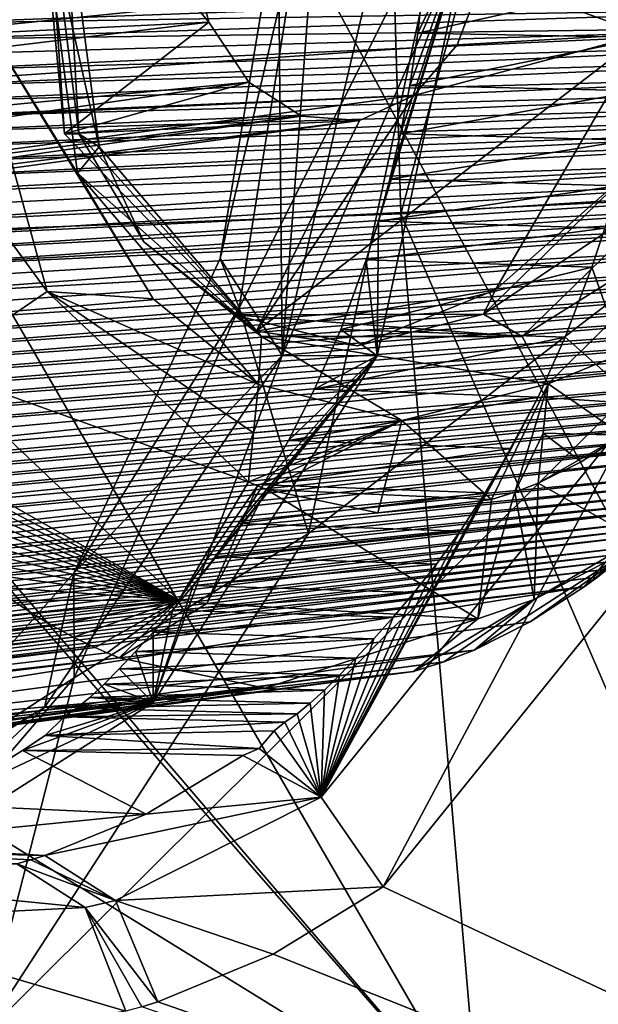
# Model space of a CAD drawing. Header units: metres. Extents: x -150 to 307, y -550 to 84.
# Tile 612 of 656: x 204.93 to 206.16, y -13.42 to -11.33. Entities that reach past the tile are written whole.
import ezdxf

# ---------------------------------------------------------------- set-up
doc = ezdxf.new("R2010")
doc.units = ezdxf.units.M
doc.layers.add('solid_26006363', color=7, linetype='CONTINUOUS')

msp = doc.modelspace()

# ---------------------------------------------------------------- linework, layer by layer
at = {"layer": 'solid_26006363'}
for points in [[(199.540802, 0, 917.246277), (212.583496, -8.932452, 928.192139), (210.618164, -12.745977, 926.441101)], [(199.540802, 0, 917.246277), (210.618164, -12.745977, 926.441101), (208.028534, -15.818749, 924.133789)], [(199.540802, 0, 917.246277), (208.028534, -15.818749, 924.133789), (204.965088, -17.972189, 921.404358)], [(199.540802, 0, 917.246277), (204.965088, -17.972189, 921.404358), (201.605896, -19.081144, 918.411438)], [(202.146072, -11.879224, 921.398987), (205.21727, -0.000005, 924.228638), (201.843781, -0.000005, 921.499268)], [(202.146072, -11.879224, 921.398987), (205.403427, -0.000005, 924.376648), (205.21727, -0.000005, 924.228638)], [(202.146072, -11.879224, 921.398987), (205.74469, -11.744577, 924.324829), (205.403427, -0.000005, 924.376648)], [(205.74469, -11.744577, 924.324829), (208.929962, -0.000005, 927.139404), (205.403427, -0.000005, 924.376648)], [(205.74469, -11.744577, 924.324829), (209.391617, -11.514744, 927.203979), (208.929962, -0.000005, 927.139404)], [(205.83374, -4.468186, 882.877686), (209.759247, -3.68454, 886.086365), (209.113571, -14.771253, 886.205505)], [(205.83374, -4.468186, 882.877686), (209.113571, -14.771253, 886.205505), (206.414642, -9.791451, 883.595642)], [(202.922958, -10.258839, 889.174377), (205.935089, -13.71366, 889.980896), (203.882538, -10.168971, 888.012634)], [(203.57399, -10.954366, 887.814453), (203.882538, -10.168971, 888.012634), (205.935089, -13.71366, 889.980896)], [(201.068054, -12.122429, 887.7995), (204.964035, -13.754061, 891.132813), (202.922958, -10.258839, 889.174377)], [(202.922958, -10.258839, 889.174377), (204.964035, -13.754061, 891.132813), (205.935089, -13.71366, 889.980896)], [(205.888718, -10.9108, 881.878662), (206.193634, -10.675, 882.15033), (206.25972, -11.362939, 882.209229)], [(204.963669, -10.887061, 881.054443), (205.029755, -11.575, 881.113342), (204.993408, -11.037092, 880.979309)], [(205.3367, -11.337642, 881.386841), (205.029755, -11.575, 881.113342), (204.963669, -10.887061, 881.054443)], [(205.296509, -11.175766, 881.351013), (205.3367, -11.337642, 881.386841), (204.963669, -10.887061, 881.054443)], [(205.928894, -11.072675, 881.914429), (205.888718, -10.9108, 881.878662), (206.25972, -11.362939, 882.209229)], [(203.354706, -12.12065, 887.723389), (203.57399, -10.954366, 887.814453), (205.935089, -13.71366, 889.980896)], [(205.057602, -11.658695, 880.875854), (204.816391, -11.267763, 880.652527), (204.975555, -11.028378, 880.763794)], [(205.103607, -11.602698, 880.967102), (205.057602, -11.658695, 880.875854), (204.975555, -11.028378, 880.763794)], [(205.02977, -11.040004, 880.866089), (205.103607, -11.602698, 880.967102), (204.975555, -11.028378, 880.763794)], [(204.993408, -11.037092, 880.979309), (205.060516, -11.575, 881.078796), (205.02977, -11.040004, 880.866089)], [(205.029755, -11.575, 881.113342), (205.060516, -11.575, 881.078796), (204.993408, -11.037092, 880.979309)], [(205.060516, -11.575, 881.078796), (205.103607, -11.602698, 880.967102), (205.02977, -11.040004, 880.866089)], [(205.919357, -11.238855, 881.905945), (201.494705, -11.690058, 888.111938), (201.684692, -11.045652, 888.218201)], [(205.360641, -11.839856, 885.200806), (205.401123, -11.944788, 885.737244), (205.538925, -11.077262, 885.771851)], [(205.360641, -11.839856, 885.200806), (205.538925, -11.077262, 885.771851), (205.4841, -11.096615, 885.255188)], [(205.401123, -11.944788, 885.737244), (205.548218, -12.423866, 886.050598), (205.838043, -11.071182, 886.185303)], [(205.401123, -11.944788, 885.737244), (205.838043, -11.071182, 886.185303), (205.538925, -11.077262, 885.771851)], [(207.223984, -11.136795, 887.330627), (205.838043, -11.071182, 886.185303), (205.548218, -12.423866, 886.050598)], [(205.919357, -11.238855, 881.905945), (205.928894, -11.072675, 881.914429), (206.25972, -11.362939, 882.209229)], [(205.360641, -11.839856, 885.200806), (205.4841, -11.096615, 885.255188), (205.492599, -12.045739, 884.699646)], [(205.492599, -12.045739, 884.699646), (205.4841, -11.096615, 885.255188), (205.562561, -11.110245, 884.995605)], [(205.492599, -12.045739, 884.699646), (205.562561, -11.110245, 884.995605), (205.707291, -11.125009, 884.7677)], [(205.891006, -11.125034, 884.550293), (205.492599, -12.045739, 884.699646), (205.707291, -11.125009, 884.7677)], [(205.891006, -11.125034, 884.550293), (205.694427, -12.046665, 884.458496), (205.492599, -12.045739, 884.699646)], [(205.696869, -11.760125, 884.438599), (205.694427, -12.046665, 884.458496), (205.891006, -11.125034, 884.550293)], [(205.721268, -11.671185, 884.451782), (205.696869, -11.760125, 884.438599), (205.891006, -11.125034, 884.550293)], [(205.743805, -11.575201, 884.463013), (205.721268, -11.671185, 884.451782), (205.891006, -11.125034, 884.550293)], [(205.763794, -11.47191, 884.471619), (205.743805, -11.575201, 884.463013), (205.891006, -11.125034, 884.550293)], [(205.780487, -11.360684, 884.477112), (205.763794, -11.47191, 884.471619), (205.891006, -11.125034, 884.550293)], [(205.792984, -11.24103, 884.478638), (205.780487, -11.360684, 884.477112), (205.891006, -11.125034, 884.550293)], [(207.223984, -11.136795, 887.330627), (205.548218, -12.423866, 886.050598), (204.854782, -13.491657, 885.573486)], [(207.47963, -13.799952, 887.756714), (207.223984, -11.136795, 887.330627), (204.854782, -13.491657, 885.573486)], [(205.296509, -11.175766, 881.351013), (199.793091, -11.228898, 886.699402), (199.887756, -11.605791, 886.804382)], [(205.296509, -11.175766, 881.351013), (199.887756, -11.605791, 886.804382), (205.3367, -11.337642, 881.386841)], [(205.863968, -11.385914, 881.856567), (201.494705, -11.690058, 888.111938), (205.919357, -11.238855, 881.905945)], [(206.280228, -11.248873, 883.949951), (205.780487, -11.360684, 884.477112), (205.792984, -11.24103, 884.478638)], [(206.280228, -11.248873, 883.949951), (206.266449, -11.370449, 883.948914), (205.780487, -11.360684, 884.477112)], [(205.863968, -11.385914, 881.856567), (205.919357, -11.238855, 881.905945), (206.25972, -11.362939, 882.209229)], [(204.816391, -11.267763, 880.652527), (204.993042, -11.909952, 880.842712), (204.535919, -11.283345, 880.566162)], [(206.795761, -11.264241, 882.749084), (204.713394, -11.306972, 885.537842), (204.709473, -11.340713, 885.537109)], [(206.791321, -11.306792, 882.747681), (206.795761, -11.264241, 882.749084), (204.709473, -11.340713, 885.537109)], [(205.218292, -11.925536, 881.025757), (204.993042, -11.909952, 880.842712), (204.816391, -11.267763, 880.652527)], [(205.218292, -11.925536, 881.025757), (204.816391, -11.267763, 880.652527), (205.057602, -11.658695, 880.875854)], [(204.993042, -11.909952, 880.842712), (204.75267, -12.073192, 880.799866), (204.535919, -11.283345, 880.566162)], [(206.791321, -11.306792, 882.747681), (204.709473, -11.340713, 885.537109), (204.705093, -11.374348, 885.536011)], [(206.786453, -11.345969, 882.745789), (206.791321, -11.306792, 882.747681), (204.705093, -11.374348, 885.536011)], [(205.3367, -11.337642, 881.386841), (199.887756, -11.605791, 886.804382), (200.120987, -11.968835, 887.020996)], [(205.3367, -11.337642, 881.386841), (200.120987, -11.968835, 887.020996), (205.42128, -11.465192, 881.462158)], [(205.3367, -11.337642, 881.386841), (205.42128, -11.465192, 881.462158), (205.029755, -11.575, 881.113342)], [(206.786453, -11.345969, 882.745789), (204.700287, -11.407845, 885.534546), (204.695053, -11.441175, 885.532715)], [(206.781357, -11.381733, 882.743469), (206.786453, -11.345969, 882.745789), (204.695053, -11.441175, 885.532715)], [(206.786453, -11.345969, 882.745789), (204.705093, -11.374348, 885.536011), (204.700287, -11.407845, 885.534546)], [(205.437531, -11.994215, 881.476685), (206.25972, -11.362939, 882.209229), (205.945175, -11.905954, 881.928955)], [(205.771835, -11.49337, 881.774475), (206.25972, -11.362939, 882.209229), (205.437531, -11.994215, 881.476685)], [(206.266449, -11.370449, 883.948914), (205.763794, -11.47191, 884.471619), (205.780487, -11.360684, 884.477112)], [(206.266449, -11.370449, 883.948914), (206.248367, -11.483454, 883.943787), (205.763794, -11.47191, 884.471619)], [(205.771835, -11.49337, 881.774475), (205.863968, -11.385914, 881.856567), (206.25972, -11.362939, 882.209229)], [(205.945175, -11.905954, 881.928955), (206.25972, -11.362939, 882.209229), (206.24379, -11.642683, 882.029053)], [(205.771835, -11.49337, 881.774475), (201.494705, -11.690058, 888.111938), (205.863968, -11.385914, 881.856567)], [(206.781357, -11.381733, 882.743469), (204.695053, -11.441175, 885.532715), (204.689377, -11.474302, 885.530579)], [(206.776093, -11.414773, 882.740906), (206.781357, -11.381733, 882.743469), (204.689377, -11.474302, 885.530579)], [(206.776093, -11.414773, 882.740906), (204.689377, -11.474302, 885.530579), (204.683289, -11.507196, 885.528015)], [(206.769821, -11.450293, 882.737671), (206.776093, -11.414773, 882.740906), (204.683289, -11.507196, 885.528015)], [(206.769821, -11.450293, 882.737671), (204.683289, -11.507196, 885.528015), (204.676758, -11.539826, 885.525146)], [(206.763504, -11.482865, 882.734192), (206.769821, -11.450293, 882.737671), (204.676758, -11.539826, 885.525146)], [(205.42128, -11.465192, 881.462158), (200.120987, -11.968835, 887.020996), (200.453094, -12.18197, 887.306213)], [(205.42128, -11.465192, 881.462158), (200.453094, -12.18197, 887.306213), (205.533493, -11.53722, 881.562134)], [(206.763504, -11.482865, 882.734192), (204.676758, -11.539826, 885.525146), (204.669785, -11.572313, 885.521912)], [(206.757355, -11.512248, 882.730713), (206.763504, -11.482865, 882.734192), (204.669785, -11.572313, 885.521912)], [(205.42128, -11.465192, 881.462158), (205.533493, -11.53722, 881.562134), (205.029755, -11.575, 881.113342)], [(206.248367, -11.483454, 883.943787), (205.743805, -11.575201, 884.463013), (205.763794, -11.47191, 884.471619)], [(206.248367, -11.483454, 883.943787), (206.22702, -11.5881, 883.935425), (205.743805, -11.575201, 884.463013)], [(205.771835, -11.49337, 881.774475), (201.068054, -12.122429, 887.7995), (201.494705, -11.690058, 888.111938)], [(205.656281, -11.546498, 881.67157), (201.068054, -12.122429, 887.7995), (205.771835, -11.49337, 881.774475)], [(205.656281, -11.546498, 881.67157), (205.771835, -11.49337, 881.774475), (205.437531, -11.994215, 881.476685)], [(206.757355, -11.512248, 882.730713), (204.669785, -11.572313, 885.521912), (204.662323, -11.604785, 885.51825)], [(206.751297, -11.539257, 882.727234), (206.757355, -11.512248, 882.730713), (204.662323, -11.604785, 885.51825)], [(205.74469, -11.744577, 924.324829), (210.609711, -22.999338, 927.270874), (209.391617, -11.514744, 927.203979)], [(205.533493, -11.53722, 881.562134), (200.453094, -12.18197, 887.306213), (200.762802, -12.217432, 887.559753)], [(205.533493, -11.53722, 881.562134), (200.762802, -12.217432, 887.559753), (205.656281, -11.546498, 881.67157)], [(205.656281, -11.546498, 881.67157), (200.762802, -12.217432, 887.559753), (201.068054, -12.122429, 887.7995)], [(206.751297, -11.539257, 882.727234), (204.662323, -11.604785, 885.51825), (204.654388, -11.637214, 885.514221)], [(206.745239, -11.564675, 882.723572), (206.751297, -11.539257, 882.727234), (204.654388, -11.637214, 885.514221)], [(205.533493, -11.53722, 881.562134), (205.656281, -11.546498, 881.67157), (205.029755, -11.575, 881.113342)], [(205.656281, -11.546498, 881.67157), (205.437531, -11.994215, 881.476685), (205.029755, -11.575, 881.113342)], [(206.745239, -11.564675, 882.723572), (204.654388, -11.637214, 885.514221), (204.645996, -11.669574, 885.509827)], [(206.739349, -11.588156, 882.720032), (206.745239, -11.564675, 882.723572), (204.645996, -11.669574, 885.509827)], [(206.739349, -11.588156, 882.720032), (204.645996, -11.669574, 885.509827), (204.637146, -11.701837, 885.505005)], [(206.728149, -11.629779, 882.713074), (206.739349, -11.588156, 882.720032), (204.637146, -11.701837, 885.505005)], [(205.437531, -11.994215, 881.476685), (205.060516, -11.575, 881.078796), (205.029755, -11.575, 881.113342)], [(205.198395, -11.80432, 881.208252), (205.103607, -11.602698, 880.967102), (205.060516, -11.575, 881.078796)], [(205.437531, -11.994215, 881.476685), (205.198395, -11.80432, 881.208252), (205.060516, -11.575, 881.078796)], [(206.22702, -11.5881, 883.935425), (205.721268, -11.671185, 884.451782), (205.743805, -11.575201, 884.463013)], [(206.22702, -11.5881, 883.935425), (206.203156, -11.685164, 883.9245), (205.721268, -11.671185, 884.451782)], [(205.4487, -12.005471, 881.276489), (205.057602, -11.658695, 880.875854), (205.103607, -11.602698, 880.967102)], [(205.198395, -11.80432, 881.208252), (205.4487, -12.005471, 881.276489), (205.103607, -11.602698, 880.967102)], [(206.728149, -11.629779, 882.713074), (204.627853, -11.733977, 885.499878), (204.618118, -11.765968, 885.494385)], [(206.717346, -11.666955, 882.706177), (206.728149, -11.629779, 882.713074), (204.618118, -11.765968, 885.494385)], [(206.728149, -11.629779, 882.713074), (204.637146, -11.701837, 885.505005), (204.627853, -11.733977, 885.499878)], [(206.24379, -11.642683, 882.029053), (206.339203, -11.676478, 881.970093), (205.920319, -11.958045, 881.797485)], [(205.945175, -11.905954, 881.928955), (206.24379, -11.642683, 882.029053), (205.920319, -11.958045, 881.797485)], [(206.717346, -11.666955, 882.706177), (204.618118, -11.765968, 885.494385), (204.607971, -11.797784, 885.488525)], [(206.708847, -11.694471, 882.700684), (206.717346, -11.666955, 882.706177), (204.607971, -11.797784, 885.488525)], [(205.218292, -11.925536, 881.025757), (205.057602, -11.658695, 880.875854), (205.442184, -12.107654, 881.220459)], [(205.4487, -12.005471, 881.276489), (205.442184, -12.107654, 881.220459), (205.057602, -11.658695, 880.875854)], [(206.203156, -11.685164, 883.9245), (205.696869, -11.760125, 884.438599), (205.721268, -11.671185, 884.451782)], [(206.203156, -11.685164, 883.9245), (206.177414, -11.775053, 883.911499), (205.696869, -11.760125, 884.438599)], [(206.339203, -11.676478, 881.970093), (206.002213, -12.005468, 881.723083), (205.920319, -11.958045, 881.797485)], [(206.339203, -11.676478, 881.970093), (206.425232, -11.740365, 881.990662), (206.002213, -12.005468, 881.723083)], [(206.708847, -11.694471, 882.700684), (204.607971, -11.797784, 885.488525), (204.597412, -11.829395, 885.482361)], [(206.700729, -11.719525, 882.695374), (206.708847, -11.694471, 882.700684), (204.597412, -11.829395, 885.482361)], [(206.700729, -11.719525, 882.695374), (204.597412, -11.829395, 885.482361), (204.586441, -11.860778, 885.47583)], [(206.693207, -11.741745, 882.690369), (206.700729, -11.719525, 882.695374), (204.586441, -11.860778, 885.47583)], [(202.146072, -11.879224, 921.398987), (206.753006, -23.459835, 924.159302), (205.74469, -11.744577, 924.324829)], [(206.685501, -11.763654, 882.685242), (206.693207, -11.741745, 882.690369), (204.586441, -11.860778, 885.47583)], [(205.74469, -11.744577, 924.324829), (206.753006, -23.459835, 924.159302), (210.609711, -22.999338, 927.270874)], [(206.425232, -11.740365, 881.990662), (206.057236, -12.105875, 881.718872), (206.002213, -12.005468, 881.723083)], [(206.425232, -11.740365, 881.990662), (206.487564, -11.93044, 882.055725), (206.057236, -12.105875, 881.718872)], [(206.685501, -11.763654, 882.685242), (204.575089, -11.891904, 885.468933), (204.563354, -11.922747, 885.461731)], [(206.669266, -11.807268, 882.674255), (206.685501, -11.763654, 882.685242), (204.563354, -11.922747, 885.461731)], [(206.685501, -11.763654, 882.685242), (204.586441, -11.860778, 885.47583), (204.575089, -11.891904, 885.468933)], [(205.696869, -11.760125, 884.438599), (205.671021, -11.842727, 884.423767), (205.694427, -12.046665, 884.458496)], [(206.177414, -11.775053, 883.911499), (205.671021, -11.842727, 884.423767), (205.696869, -11.760125, 884.438599)], [(206.177414, -11.775053, 883.911499), (206.150345, -11.858241, 883.896912), (205.671021, -11.842727, 884.423767)], [(206.25351, -12.148398, 883.733765), (206.150345, -11.858241, 883.896912), (206.177414, -11.775053, 883.911499)], [(206.669266, -11.807268, 882.674255), (204.551239, -11.95328, 885.454224), (204.538773, -11.983478, 885.446411)], [(206.652405, -11.849535, 882.662598), (206.669266, -11.807268, 882.674255), (204.538773, -11.983478, 885.446411)], [(206.669266, -11.807268, 882.674255), (204.563354, -11.922747, 885.461731), (204.551239, -11.95328, 885.454224)], [(205.198395, -11.80432, 881.208252), (205.389832, -11.959552, 881.374329), (205.4487, -12.005471, 881.276489)], [(205.437531, -11.994215, 881.476685), (205.389832, -11.959552, 881.374329), (205.198395, -11.80432, 881.208252)], [(206.652405, -11.849535, 882.662598), (204.538773, -11.983478, 885.446411), (204.525955, -12.013313, 885.438293)], [(206.641663, -11.875005, 882.655151), (206.652405, -11.849535, 882.662598), (204.525955, -12.013313, 885.438293)], [(205.049545, -12.507937, 885.028015), (205.401123, -11.944788, 885.737244), (205.360641, -11.839856, 885.200806)], [(205.049545, -12.507937, 885.028015), (205.360641, -11.839856, 885.200806), (205.492599, -12.045739, 884.699646)], [(205.671021, -11.842727, 884.423767), (205.61673, -11.990216, 884.390808), (205.694427, -12.046665, 884.458496)], [(206.150345, -11.858241, 883.896912), (205.61673, -11.990216, 884.390808), (205.671021, -11.842727, 884.423767)], [(206.150345, -11.858241, 883.896912), (206.093719, -12.006637, 883.86438), (205.61673, -11.990216, 884.390808)], [(206.25351, -12.148398, 883.733765), (206.093719, -12.006637, 883.86438), (206.150345, -11.858241, 883.896912)], [(202.146072, -11.879224, 921.398987), (202.936172, -23.730312, 921.004456), (206.753006, -23.459835, 924.159302)], [(206.641663, -11.875005, 882.655151), (204.525955, -12.013313, 885.438293), (204.512802, -12.042759, 885.429871)], [(206.630203, -11.901149, 882.647095), (206.641663, -11.875005, 882.655151), (204.512802, -12.042759, 885.429871)], [(206.703812, -11.877544, 882.375366), (206.134109, -12.537536, 882.271423), (206.242554, -12.451666, 882.046143)], [(206.703812, -11.877544, 882.375366), (206.162338, -12.516441, 882.29364), (206.134109, -12.537536, 882.271423)], [(206.703812, -11.877544, 882.375366), (206.183701, -12.499631, 882.310425), (206.162338, -12.516441, 882.29364)], [(206.630203, -11.901149, 882.647095), (204.512802, -12.042759, 885.429871), (204.499237, -12.071919, 885.421082)], [(206.61853, -11.926701, 882.638855), (206.630203, -11.901149, 882.647095), (204.499237, -12.071919, 885.421082)], [(204.993042, -11.909952, 880.842712), (205.420486, -12.314288, 881.218933), (204.75267, -12.073192, 880.799866)], [(205.431488, -12.209865, 881.219727), (205.420486, -12.314288, 881.218933), (204.993042, -11.909952, 880.842712)], [(205.218292, -11.925536, 881.025757), (205.442184, -12.107654, 881.220459), (204.993042, -11.909952, 880.842712)], [(205.431488, -12.209865, 881.219727), (204.993042, -11.909952, 880.842712), (205.442184, -12.107654, 881.220459)], [(205.437531, -11.994215, 881.476685), (205.945175, -11.905954, 881.928955), (205.652206, -12.024998, 881.589233)], [(205.945175, -11.905954, 881.928955), (205.920319, -11.958045, 881.797485), (205.652206, -12.024998, 881.589233)], [(206.61853, -11.926701, 882.638855), (204.499237, -12.071919, 885.421082), (204.485245, -12.100903, 885.411926)], [(206.605881, -11.953329, 882.629883), (206.61853, -11.926701, 882.638855), (204.485245, -12.100903, 885.411926)], [(206.057236, -12.105875, 881.718872), (206.487564, -11.93044, 882.055725), (206.215515, -12.21538, 881.856445)], [(206.605881, -11.953329, 882.629883), (204.485245, -12.100903, 885.411926), (204.47081, -12.129684, 885.402405)], [(206.59256, -11.98029, 882.620361), (206.605881, -11.953329, 882.629883), (204.47081, -12.129684, 885.402405)], [(205.049545, -12.507937, 885.028015), (205.050232, -12.730864, 885.528748), (205.401123, -11.944788, 885.737244)], [(205.401123, -11.944788, 885.737244), (205.050232, -12.730864, 885.528748), (205.548218, -12.423866, 886.050598)], [(205.920319, -11.958045, 881.797485), (206.002213, -12.005468, 881.723083), (205.389832, -11.959552, 881.374329)], [(205.652206, -12.024998, 881.589233), (205.920319, -11.958045, 881.797485), (205.389832, -11.959552, 881.374329)], [(206.002213, -12.005468, 881.723083), (205.4487, -12.005471, 881.276489), (205.389832, -11.959552, 881.374329)], [(205.437531, -11.994215, 881.476685), (205.652206, -12.024998, 881.589233), (205.389832, -11.959552, 881.374329)], [(206.59256, -11.98029, 882.620361), (204.47081, -12.129684, 885.402405), (204.455948, -12.158242, 885.392578)], [(206.5793, -12.006073, 882.610779), (206.59256, -11.98029, 882.620361), (204.455948, -12.158242, 885.392578)], [(206.5793, -12.006073, 882.610779), (204.455948, -12.158242, 885.392578), (204.440689, -12.186552, 885.382385)], [(206.56694, -12.029248, 882.601807), (206.5793, -12.006073, 882.610779), (204.440689, -12.186552, 885.382385)], [(205.746384, -12.183918, 881.472961), (205.442184, -12.107654, 881.220459), (205.4487, -12.005471, 881.276489)], [(206.002213, -12.005468, 881.723083), (206.057236, -12.105875, 881.718872), (205.4487, -12.005471, 881.276489)], [(206.057236, -12.105875, 881.718872), (205.746384, -12.183918, 881.472961), (205.4487, -12.005471, 881.276489)], [(205.61673, -11.990216, 884.390808), (205.561035, -12.117058, 884.355225), (205.694427, -12.046665, 884.458496)], [(206.093719, -12.006637, 883.86438), (205.561035, -12.117058, 884.355225), (205.61673, -11.990216, 884.390808)], [(206.093719, -12.006637, 883.86438), (206.035965, -12.134002, 883.829163), (205.561035, -12.117058, 884.355225)], [(206.25351, -12.148398, 883.733765), (206.035965, -12.134002, 883.829163), (206.093719, -12.006637, 883.86438)], [(206.56694, -12.029248, 882.601807), (204.440689, -12.186552, 885.382385), (204.425034, -12.21459, 885.371826)], [(206.555618, -12.049798, 882.593567), (206.56694, -12.029248, 882.601807), (204.425034, -12.21459, 885.371826)], [(205.049545, -12.507937, 885.028015), (205.492599, -12.045739, 884.699646), (204.987335, -12.793558, 884.392395)], [(205.218384, -12.783313, 884.129456), (204.987335, -12.793558, 884.392395), (205.492599, -12.045739, 884.699646)], [(205.694427, -12.046665, 884.458496), (205.218384, -12.783313, 884.129456), (205.492599, -12.045739, 884.699646)], [(205.303421, -12.534162, 884.178406), (205.218384, -12.783313, 884.129456), (205.694427, -12.046665, 884.458496)], [(205.350327, -12.473195, 884.21167), (205.303421, -12.534162, 884.178406), (205.694427, -12.046665, 884.458496)], [(205.399872, -12.402595, 884.246399), (205.350327, -12.473195, 884.21167), (205.694427, -12.046665, 884.458496)], [(205.451797, -12.32087, 884.282166), (205.399872, -12.402595, 884.246399), (205.694427, -12.046665, 884.458496)], [(205.505722, -12.226361, 884.318665), (205.451797, -12.32087, 884.282166), (205.694427, -12.046665, 884.458496)], [(205.561035, -12.117058, 884.355225), (205.505722, -12.226361, 884.318665), (205.694427, -12.046665, 884.458496)], [(206.555618, -12.049798, 882.593567), (204.409012, -12.242335, 885.360962), (204.392624, -12.269762, 885.349792)], [(206.529251, -12.095337, 882.57428), (206.555618, -12.049798, 882.593567), (204.392624, -12.269762, 885.349792)], [(206.555618, -12.049798, 882.593567), (204.425034, -12.21459, 885.371826), (204.409012, -12.242335, 885.360962)], [(204.75267, -12.073192, 880.799866), (205.273117, -12.565747, 881.259277), (204.541641, -12.150271, 880.928772)], [(205.420486, -12.314288, 881.218933), (205.273117, -12.565747, 881.259277), (204.75267, -12.073192, 880.799866)], [(206.529251, -12.095337, 882.57428), (204.392624, -12.269762, 885.349792), (204.375885, -12.296849, 885.338318)], [(206.514313, -12.119852, 882.563232), (206.529251, -12.095337, 882.57428), (204.375885, -12.296849, 885.338318)], [(205.746384, -12.183918, 881.472961), (205.431488, -12.209865, 881.219727), (205.442184, -12.107654, 881.220459)], [(206.057236, -12.105875, 881.718872), (205.937286, -12.35195, 881.640808), (205.746384, -12.183918, 881.472961)], [(206.057236, -12.105875, 881.718872), (205.986877, -12.336277, 881.67981), (205.937286, -12.35195, 881.640808)], [(206.046646, -12.211114, 881.718506), (205.986877, -12.336277, 881.67981), (206.057236, -12.105875, 881.718872)], [(206.046646, -12.211114, 881.718506), (206.057236, -12.105875, 881.718872), (206.215515, -12.21538, 881.856445)], [(200.827942, -14.239858, 887.789734), (204.964035, -13.754061, 891.132813), (201.068054, -12.122429, 887.7995)], [(202.744492, -13.053358, 887.302673), (203.354706, -12.12065, 887.723389), (205.935089, -13.71366, 889.980896)], [(206.514313, -12.119852, 882.563232), (204.375885, -12.296849, 885.338318), (204.358826, -12.323572, 885.326538)], [(206.500473, -12.141749, 882.552979), (206.514313, -12.119852, 882.563232), (204.358826, -12.323572, 885.326538)], [(206.035965, -12.134002, 883.829163), (205.505722, -12.226361, 884.318665), (205.561035, -12.117058, 884.355225)], [(206.500473, -12.141749, 882.552979), (204.358826, -12.323572, 885.326538), (204.341431, -12.349909, 885.314514)], [(206.487579, -12.16152, 882.543396), (206.500473, -12.141749, 882.552979), (204.341431, -12.349909, 885.314514)], [(205.273117, -12.565747, 881.259277), (204.567169, -12.191539, 880.952148), (204.541641, -12.150271, 880.928772)], [(206.035965, -12.134002, 883.829163), (205.978867, -12.243527, 883.793091), (205.505722, -12.226361, 884.318665)], [(205.574982, -12.984181, 883.260254), (205.978867, -12.243527, 883.793091), (206.035965, -12.134002, 883.829163)], [(205.574982, -12.984181, 883.260254), (206.035965, -12.134002, 883.829163), (206.25351, -12.148398, 883.733765)], [(205.574982, -12.984181, 883.260254), (206.25351, -12.148398, 883.733765), (205.706726, -13.174903, 883.2677)], [(206.25351, -12.148398, 883.733765), (206.418076, -12.293356, 883.77533), (205.706726, -13.174903, 883.2677)], [(206.487579, -12.16152, 882.543396), (204.341431, -12.349909, 885.314514), (204.323761, -12.375836, 885.302185)], [(206.475647, -12.179321, 882.534424), (206.487579, -12.16152, 882.543396), (204.323761, -12.375836, 885.302185)], [(206.475647, -12.179321, 882.534424), (204.323761, -12.375836, 885.302185), (204.305786, -12.401331, 885.289551)], [(206.454407, -12.209785, 882.518555), (206.475647, -12.179321, 882.534424), (204.305786, -12.401331, 885.289551)], [(205.273117, -12.565747, 881.259277), (204.593887, -12.231829, 880.976501), (204.567169, -12.191539, 880.952148)], [(205.746384, -12.183918, 881.472961), (205.439865, -12.322705, 881.235352), (205.420486, -12.314288, 881.218933)], [(205.746384, -12.183918, 881.472961), (205.420486, -12.314288, 881.218933), (205.431488, -12.209865, 881.219727)], [(205.746384, -12.183918, 881.472961), (205.45929, -12.330516, 881.251709), (205.439865, -12.322705, 881.235352)], [(205.746384, -12.183918, 881.472961), (205.695755, -12.380031, 881.447205), (205.45929, -12.330516, 881.251709)], [(205.746384, -12.183918, 881.472961), (205.937286, -12.35195, 881.640808), (205.695755, -12.380031, 881.447205)], [(206.454407, -12.209785, 882.518555), (204.305786, -12.401331, 885.289551), (204.287537, -12.42637, 885.276733)], [(206.441223, -12.227989, 882.508606), (206.454407, -12.209785, 882.518555), (204.287537, -12.42637, 885.276733)], [(206.046646, -12.211114, 881.718506), (206.035904, -12.317333, 881.718079), (205.986877, -12.336277, 881.67981)], [(206.046646, -12.211114, 881.718506), (206.127396, -12.272039, 881.789246), (206.035904, -12.317333, 881.718079)], [(206.215515, -12.21538, 881.856445), (206.246918, -12.436195, 882.025574), (206.035904, -12.317333, 881.718079)], [(206.127396, -12.272039, 881.789246), (206.215515, -12.21538, 881.856445), (206.035904, -12.317333, 881.718079)], [(206.046646, -12.211114, 881.718506), (206.215515, -12.21538, 881.856445), (206.127396, -12.272039, 881.789246)], [(206.441223, -12.227989, 882.508606), (204.269043, -12.450931, 885.263611), (204.25029, -12.474991, 885.250305)], [(206.420471, -12.255593, 882.49292), (206.441223, -12.227989, 882.508606), (204.25029, -12.474991, 885.250305)], [(206.441223, -12.227989, 882.508606), (204.287537, -12.42637, 885.276733), (204.269043, -12.450931, 885.263611)], [(205.273117, -12.565747, 881.259277), (204.621506, -12.270755, 881.001526), (204.593887, -12.231829, 880.976501)], [(205.978867, -12.243527, 883.793091), (205.451797, -12.32087, 884.282166), (205.505722, -12.226361, 884.318665)], [(206.420471, -12.255593, 882.49292), (204.25029, -12.474991, 885.250305), (204.231277, -12.49859, 885.236755)], [(206.38887, -12.295321, 882.468994), (206.420471, -12.255593, 882.49292), (204.231277, -12.49859, 885.236755)], [(205.978867, -12.243527, 883.793091), (205.923508, -12.337871, 883.75708), (205.451797, -12.32087, 884.282166)], [(205.574982, -12.984181, 883.260254), (205.923508, -12.337871, 883.75708), (205.978867, -12.243527, 883.793091)], [(205.273117, -12.565747, 881.259277), (204.64975, -12.307974, 881.026978), (204.621506, -12.270755, 881.001526)], [(206.38887, -12.295321, 882.468994), (204.231277, -12.49859, 885.236755), (204.21196, -12.521787, 885.2229)], [(206.371948, -12.315554, 882.456116), (206.38887, -12.295321, 882.468994), (204.21196, -12.521787, 885.2229)], [(209.113571, -14.771253, 886.205505), (205.706726, -13.174903, 883.2677), (206.418076, -12.293356, 883.77533)], [(206.371948, -12.315554, 882.456116), (204.21196, -12.521787, 885.2229), (204.192337, -12.544579, 885.208801)], [(206.354034, -12.336216, 882.442444), (206.371948, -12.315554, 882.456116), (204.192337, -12.544579, 885.208801)], [(205.273117, -12.565747, 881.259277), (204.678604, -12.343532, 881.052856), (204.64975, -12.307974, 881.026978)], [(205.439865, -12.322705, 881.235352), (205.273117, -12.565747, 881.259277), (205.420486, -12.314288, 881.218933)], [(205.923508, -12.337871, 883.75708), (205.399872, -12.402595, 884.246399), (205.451797, -12.32087, 884.282166)], [(205.986877, -12.336277, 881.67981), (206.035904, -12.317333, 881.718079), (206.027527, -12.563964, 881.862549)], [(206.246918, -12.436195, 882.025574), (206.027527, -12.563964, 881.862549), (206.035904, -12.317333, 881.718079)], [(206.354034, -12.336216, 882.442444), (204.192337, -12.544579, 885.208801), (204.172409, -12.566967, 885.194397)], [(206.336792, -12.355405, 882.429199), (206.354034, -12.336216, 882.442444), (204.172409, -12.566967, 885.194397)], [(205.439865, -12.322705, 881.235352), (205.332474, -12.572982, 881.291321), (205.273117, -12.565747, 881.259277)], [(205.439865, -12.322705, 881.235352), (205.45929, -12.330516, 881.251709), (205.332474, -12.572982, 881.291321)], [(205.908173, -12.604976, 881.767639), (205.332474, -12.572982, 881.291321), (205.45929, -12.330516, 881.251709)], [(205.923508, -12.337871, 883.75708), (205.870453, -12.419178, 883.721863), (205.399872, -12.402595, 884.246399)], [(205.937286, -12.35195, 881.640808), (205.908173, -12.604976, 881.767639), (205.45929, -12.330516, 881.251709)], [(205.695755, -12.380031, 881.447205), (205.937286, -12.35195, 881.640808), (205.45929, -12.330516, 881.251709)], [(205.574982, -12.984181, 883.260254), (205.870453, -12.419178, 883.721863), (205.923508, -12.337871, 883.75708)], [(205.986877, -12.336277, 881.67981), (205.908173, -12.604976, 881.767639), (205.937286, -12.35195, 881.640808)], [(205.986877, -12.336277, 881.67981), (206.027527, -12.563964, 881.862549), (205.908173, -12.604976, 881.767639)], [(206.336792, -12.355405, 882.429199), (204.172409, -12.566967, 885.194397), (204.152161, -12.588951, 885.179688)], [(206.322327, -12.370991, 882.418091), (206.336792, -12.355405, 882.429199), (204.152161, -12.588951, 885.179688)], [(205.273117, -12.565747, 881.259277), (204.708313, -12.377778, 881.079346), (204.678604, -12.343532, 881.052856)], [(206.322327, -12.370991, 882.418091), (204.131622, -12.610531, 885.164734), (204.110764, -12.631705, 885.149536)], [(206.297607, -12.396617, 882.399048), (206.322327, -12.370991, 882.418091), (204.110764, -12.631705, 885.149536)], [(206.322327, -12.370991, 882.418091), (204.152161, -12.588951, 885.179688), (204.131622, -12.610531, 885.164734)], [(205.273117, -12.565747, 881.259277), (204.739182, -12.411017, 881.10675), (204.708313, -12.377778, 881.079346)], [(206.297607, -12.396617, 882.399048), (204.110764, -12.631705, 885.149536), (204.0896, -12.652475, 885.133972)], [(206.281357, -12.412784, 882.386475), (206.297607, -12.396617, 882.399048), (204.0896, -12.652475, 885.133972)], [(205.870453, -12.419178, 883.721863), (205.350327, -12.473195, 884.21167), (205.399872, -12.402595, 884.246399)], [(206.281357, -12.412784, 882.386475), (204.0896, -12.652475, 885.133972), (204.06813, -12.672839, 885.118225)], [(206.266449, -12.427155, 882.374939), (206.281357, -12.412784, 882.386475), (204.06813, -12.672839, 885.118225)], [(205.273117, -12.565747, 881.259277), (204.77153, -12.443496, 881.135376), (204.739182, -12.411017, 881.10675)], [(205.050232, -12.730864, 885.528748), (204.854782, -13.491657, 885.573486), (205.548218, -12.423866, 886.050598)], [(205.870453, -12.419178, 883.721863), (205.819992, -12.489213, 883.687744), (205.350327, -12.473195, 884.21167)], [(205.574982, -12.984181, 883.260254), (205.819992, -12.489213, 883.687744), (205.870453, -12.419178, 883.721863)], [(206.266449, -12.427155, 882.374939), (204.06813, -12.672839, 885.118225), (204.046356, -12.692798, 885.102112)], [(206.239624, -12.451983, 882.354126), (206.266449, -12.427155, 882.374939), (204.046356, -12.692798, 885.102112)], [(205.273117, -12.565747, 881.259277), (204.805725, -12.47539, 881.165527), (204.77153, -12.443496, 881.135376)], [(206.246918, -12.436195, 882.025574), (206.242554, -12.451666, 882.046143), (206.027527, -12.563964, 881.862549)], [(206.223389, -12.466368, 882.341431), (204.024277, -12.712351, 885.085815), (204.001892, -12.731497, 885.069153)], [(206.20488, -12.482211, 882.326965), (206.223389, -12.466368, 882.341431), (204.001892, -12.731497, 885.069153)], [(206.239624, -12.451983, 882.354126), (204.046356, -12.692798, 885.102112), (204.024277, -12.712351, 885.085815)], [(206.223389, -12.466368, 882.341431), (206.239624, -12.451983, 882.354126), (204.024277, -12.712351, 885.085815)], [(206.242554, -12.451666, 882.046143), (206.019394, -12.611956, 882.180542), (205.899948, -12.671498, 882.084656)], [(206.242554, -12.451666, 882.046143), (205.899948, -12.671498, 882.084656), (206.027527, -12.563964, 881.862549)], [(206.242554, -12.451666, 882.046143), (206.134109, -12.537536, 882.271423), (206.019394, -12.611956, 882.180542)], [(206.20488, -12.482211, 882.326965), (204.001892, -12.731497, 885.069153), (203.979187, -12.750237, 885.052246)], [(206.183701, -12.499631, 882.310425), (206.20488, -12.482211, 882.326965), (203.979187, -12.750237, 885.052246)], [(205.273117, -12.565747, 881.259277), (204.842087, -12.506776, 881.19751), (204.805725, -12.47539, 881.165527)], [(205.819992, -12.489213, 883.687744), (205.303421, -12.534162, 884.178406), (205.350327, -12.473195, 884.21167)], [(206.183701, -12.499631, 882.310425), (203.979187, -12.750237, 885.052246), (203.956192, -12.768571, 885.035034)], [(206.162338, -12.516441, 882.29364), (206.183701, -12.499631, 882.310425), (203.956192, -12.768571, 885.035034)], [(204.586716, -13.030807, 884.723267), (205.050232, -12.730864, 885.528748), (205.049545, -12.507937, 885.028015)], [(204.586716, -13.030807, 884.723267), (205.049545, -12.507937, 885.028015), (204.987335, -12.793558, 884.392395)], [(205.273117, -12.565747, 881.259277), (204.88028, -12.53716, 881.230957), (204.842087, -12.506776, 881.19751)], [(205.819992, -12.489213, 883.687744), (205.7724, -12.549549, 883.655029), (205.303421, -12.534162, 884.178406)], [(205.574982, -12.984181, 883.260254), (205.7724, -12.549549, 883.655029), (205.819992, -12.489213, 883.687744)], [(206.162338, -12.516441, 882.29364), (203.956192, -12.768571, 885.035034), (203.932877, -12.786497, 885.017578)], [(206.134109, -12.537536, 882.271423), (206.162338, -12.516441, 882.29364), (203.932877, -12.786497, 885.017578)], [(206.134109, -12.537536, 882.271423), (203.909241, -12.804023, 884.999817), (203.720215, -12.920192, 884.855957)], [(206.019394, -12.611956, 882.180542), (206.134109, -12.537536, 882.271423), (203.720215, -12.920192, 884.855957)], [(206.134109, -12.537536, 882.271423), (203.932877, -12.786497, 885.017578), (203.909241, -12.804023, 884.999817)], [(205.273117, -12.565747, 881.259277), (204.92012, -12.566263, 881.265686), (204.88028, -12.53716, 881.230957)], [(205.303421, -12.534162, 884.178406), (205.259445, -12.587171, 884.146851), (205.218384, -12.783313, 884.129456)], [(205.7724, -12.549549, 883.655029), (205.259445, -12.587171, 884.146851), (205.303421, -12.534162, 884.178406)], [(205.7724, -12.549549, 883.655029), (205.727936, -12.60198, 883.624207), (205.259445, -12.587171, 884.146851)], [(205.574982, -12.984181, 883.260254), (205.727936, -12.60198, 883.624207), (205.7724, -12.549549, 883.655029)], [(204.92012, -12.566263, 881.265686), (204.961578, -12.593916, 881.301697), (202.489273, -12.87048, 883.855896)], [(205.273117, -12.565747, 881.259277), (204.961578, -12.593916, 881.301697), (204.92012, -12.566263, 881.265686)], [(205.273117, -12.565747, 881.259277), (205.004593, -12.619943, 881.338928), (204.961578, -12.593916, 881.301697)], [(205.273117, -12.565747, 881.259277), (205.049088, -12.644158, 881.377258), (205.004593, -12.619943, 881.338928)], [(205.273117, -12.565747, 881.259277), (205.094986, -12.66637, 881.416626), (205.049088, -12.644158, 881.377258)], [(205.273117, -12.565747, 881.259277), (205.120667, -12.677558, 881.438416), (205.094986, -12.66637, 881.416626)], [(205.273117, -12.565747, 881.259277), (205.146286, -12.687935, 881.460327), (205.120667, -12.677558, 881.438416)], [(205.332474, -12.572982, 881.291321), (205.146286, -12.687935, 881.460327), (205.273117, -12.565747, 881.259277)], [(206.027527, -12.563964, 881.862549), (205.835968, -12.696511, 882.032837), (205.77153, -12.717096, 881.980591)], [(206.027527, -12.563964, 881.862549), (205.77153, -12.717096, 881.980591), (205.908173, -12.604976, 881.767639)], [(206.027527, -12.563964, 881.862549), (205.899948, -12.671498, 882.084656), (205.835968, -12.696511, 882.032837)], [(205.908173, -12.604976, 881.767639), (205.146286, -12.687935, 881.460327), (205.332474, -12.572982, 881.291321)], [(205.259445, -12.587171, 884.146851), (205.218597, -12.633681, 884.117371), (205.218384, -12.783313, 884.129456)], [(205.727936, -12.60198, 883.624207), (205.218597, -12.633681, 884.117371), (205.259445, -12.587171, 884.146851)], [(204.961578, -12.593916, 881.301697), (202.534195, -12.898479, 883.89447), (202.489273, -12.87048, 883.855896)], [(204.961578, -12.593916, 881.301697), (205.004593, -12.619943, 881.338928), (202.534195, -12.898479, 883.89447)], [(205.899948, -12.671498, 882.084656), (206.019394, -12.611956, 882.180542), (203.720215, -12.920192, 884.855957)], [(205.908173, -12.604976, 881.767639), (205.456055, -12.752519, 881.721191), (205.146286, -12.687935, 881.460327)], [(205.727936, -12.60198, 883.624207), (205.686737, -12.647992, 883.595398), (205.218597, -12.633681, 884.117371)], [(205.908173, -12.604976, 881.767639), (205.77153, -12.717096, 881.980591), (205.456055, -12.752519, 881.721191)], [(205.574982, -12.984181, 883.260254), (205.686737, -12.647992, 883.595398), (205.727936, -12.60198, 883.624207)], [(205.004593, -12.619943, 881.338928), (202.579712, -12.924009, 883.933289), (202.534195, -12.898479, 883.89447)], [(205.004593, -12.619943, 881.338928), (205.049088, -12.644158, 881.377258), (202.579712, -12.924009, 883.933289)], [(205.218597, -12.633681, 884.117371), (205.180878, -12.674841, 884.090027), (205.218384, -12.783313, 884.129456)], [(205.686737, -12.647992, 883.595398), (205.180878, -12.674841, 884.090027), (205.218597, -12.633681, 884.117371)], [(205.049088, -12.644158, 881.377258), (202.625809, -12.947063, 883.972412), (202.579712, -12.924009, 883.933289)], [(205.049088, -12.644158, 881.377258), (205.094986, -12.66637, 881.416626), (202.625809, -12.947063, 883.972412)], [(205.686737, -12.647992, 883.595398), (205.648834, -12.688705, 883.568787), (205.180878, -12.674841, 884.090027)], [(205.574982, -12.984181, 883.260254), (205.648834, -12.688705, 883.568787), (205.686737, -12.647992, 883.595398)], [(205.094986, -12.66637, 881.416626), (202.672516, -12.967636, 884.011841), (202.625809, -12.947063, 883.972412)], [(205.094986, -12.66637, 881.416626), (205.120667, -12.677558, 881.438416), (202.672516, -12.967636, 884.011841)], [(205.899948, -12.671498, 882.084656), (203.720215, -12.920192, 884.855957), (203.521713, -13.003535, 884.701721)], [(205.835968, -12.696511, 882.032837), (205.899948, -12.671498, 882.084656), (203.521713, -13.003535, 884.701721)], [(205.180878, -12.674841, 884.090027), (205.146179, -12.711568, 884.064819), (205.218384, -12.783313, 884.129456)], [(205.648834, -12.688705, 883.568787), (205.146179, -12.711568, 884.064819), (205.180878, -12.674841, 884.090027)], [(205.120667, -12.677558, 881.438416), (205.146286, -12.687935, 881.460327), (202.672516, -12.967636, 884.011841)], [(205.146286, -12.687935, 881.460327), (202.719803, -12.985721, 884.051514), (202.672516, -12.967636, 884.011841)], [(205.456055, -12.752519, 881.721191), (202.719803, -12.985721, 884.051514), (205.146286, -12.687935, 881.460327)], [(205.835968, -12.696511, 882.032837), (203.496735, -13.011422, 884.68219), (205.77153, -12.717096, 881.980591)], [(205.835968, -12.696511, 882.032837), (203.521713, -13.003535, 884.701721), (203.496735, -13.011422, 884.68219)], [(205.648834, -12.688705, 883.568787), (205.61409, -12.724983, 883.544312), (205.146179, -12.711568, 884.064819)], [(205.574982, -12.984181, 883.260254), (205.61409, -12.724983, 883.544312), (205.648834, -12.688705, 883.568787)], [(205.77153, -12.717096, 881.980591), (203.471405, -13.018871, 884.662292), (203.187988, -13.062305, 884.43634)], [(205.456055, -12.752519, 881.721191), (205.77153, -12.717096, 881.980591), (203.187988, -13.062305, 884.43634)], [(203.496735, -13.011422, 884.68219), (203.471405, -13.018871, 884.662292), (205.77153, -12.717096, 881.980591)], [(205.146179, -12.711568, 884.064819), (205.114075, -12.744205, 884.041382), (205.218384, -12.783313, 884.129456)], [(205.61409, -12.724983, 883.544312), (205.114075, -12.744205, 884.041382), (205.146179, -12.711568, 884.064819)], [(205.050232, -12.730864, 885.528748), (204.519379, -13.350288, 885.163513), (204.854782, -13.491657, 885.573486)], [(204.586716, -13.030807, 884.723267), (204.519379, -13.350288, 885.163513), (205.050232, -12.730864, 885.528748)], [(205.61409, -12.724983, 883.544312), (205.582047, -12.757044, 883.521545), (205.114075, -12.744205, 884.041382)], [(205.574982, -12.984181, 883.260254), (205.582047, -12.757044, 883.521545), (205.61409, -12.724983, 883.544312)], [(205.456055, -12.752519, 881.721191), (202.811935, -13.016341, 884.12854), (202.719803, -12.985721, 884.051514)], [(205.456055, -12.752519, 881.721191), (202.903381, -13.039403, 884.203918), (202.811935, -13.016341, 884.12854)], [(205.456055, -12.752519, 881.721191), (203.187988, -13.062305, 884.43634), (202.903381, -13.039403, 884.203918)], [(205.114075, -12.744205, 884.041382), (205.08403, -12.772258, 884.019226), (205.218384, -12.783313, 884.129456)], [(205.582047, -12.757044, 883.521545), (205.08403, -12.772258, 884.019226), (205.114075, -12.744205, 884.041382)], [(205.582047, -12.757044, 883.521545), (205.552032, -12.784472, 883.500061), (205.08403, -12.772258, 884.019226)], [(205.574982, -12.984181, 883.260254), (205.552032, -12.784472, 883.500061), (205.582047, -12.757044, 883.521545)], [(205.08403, -12.772258, 884.019226), (205.055756, -12.795307, 883.998108), (205.218384, -12.783313, 884.129456)], [(205.552032, -12.784472, 883.500061), (205.055756, -12.795307, 883.998108), (205.08403, -12.772258, 884.019226)], [(204.987335, -12.793558, 884.392395), (204.54985, -13.208423, 883.621704), (204.297119, -13.218109, 883.90918)], [(204.586716, -13.030807, 884.723267), (204.987335, -12.793558, 884.392395), (204.297119, -13.218109, 883.90918)], [(205.218384, -12.783313, 884.129456), (204.54985, -13.208423, 883.621704), (204.987335, -12.793558, 884.392395)], [(204.756653, -12.999667, 883.771973), (204.54985, -13.208423, 883.621704), (205.218384, -12.783313, 884.129456)], [(204.940994, -12.885211, 883.912231), (204.756653, -12.999667, 883.771973), (205.218384, -12.783313, 884.129456)], [(204.988724, -12.852776, 883.948364), (204.940994, -12.885211, 883.912231), (205.218384, -12.783313, 884.129456)], [(205.02948, -12.813795, 883.978271), (204.988724, -12.852776, 883.948364), (205.218384, -12.783313, 884.129456)], [(205.055756, -12.795307, 883.998108), (205.02948, -12.813795, 883.978271), (205.218384, -12.783313, 884.129456)], [(205.52388, -12.806757, 883.479614), (205.02948, -12.813795, 883.978271), (205.055756, -12.795307, 883.998108)], [(205.552032, -12.784472, 883.500061), (205.52388, -12.806757, 883.479614), (205.055756, -12.795307, 883.998108)], [(205.574982, -12.984181, 883.260254), (205.52388, -12.806757, 883.479614), (205.552032, -12.784472, 883.500061)], [(205.497864, -12.824638, 883.46051), (204.988724, -12.852776, 883.948364), (205.02948, -12.813795, 883.978271)], [(205.52388, -12.806757, 883.479614), (205.497864, -12.824638, 883.46051), (205.02948, -12.813795, 883.978271)], [(205.574982, -12.984181, 883.260254), (205.497864, -12.824638, 883.46051), (205.52388, -12.806757, 883.479614)], [(205.497864, -12.824638, 883.46051), (205.475159, -12.843388, 883.444031), (204.988724, -12.852776, 883.948364)], [(205.475159, -12.843388, 883.444031), (205.443512, -12.880903, 883.42218), (204.988724, -12.852776, 883.948364)], [(205.574982, -12.984181, 883.260254), (205.443512, -12.880903, 883.42218), (205.475159, -12.843388, 883.444031)], [(205.574982, -12.984181, 883.260254), (205.475159, -12.843388, 883.444031), (205.497864, -12.824638, 883.46051)], [(205.443512, -12.880903, 883.42218), (204.940994, -12.885211, 883.912231), (204.988724, -12.852776, 883.948364)], [(205.203598, -13.020112, 883.243225), (204.756653, -12.999667, 883.771973), (204.940994, -12.885211, 883.912231)], [(205.443512, -12.880903, 883.42218), (205.409103, -12.89575, 883.395996), (204.940994, -12.885211, 883.912231)], [(205.203598, -13.020112, 883.243225), (204.940994, -12.885211, 883.912231), (205.409103, -12.89575, 883.395996)], [(205.574982, -12.984181, 883.260254), (205.409103, -12.89575, 883.395996), (205.443512, -12.880903, 883.42218)], [(205.203598, -13.020112, 883.243225), (205.409103, -12.89575, 883.395996), (205.574982, -12.984181, 883.260254)], [(204.988205, -13.108137, 883.079346), (205.574982, -12.984181, 883.260254), (205.138367, -13.203908, 882.926697)], [(205.203598, -13.020112, 883.243225), (205.574982, -12.984181, 883.260254), (204.988205, -13.108137, 883.079346)], [(205.138367, -13.203908, 882.926697), (205.574982, -12.984181, 883.260254), (205.706726, -13.174903, 883.2677)], [(205.203598, -13.020112, 883.243225), (204.563644, -13.084009, 883.622314), (204.756653, -12.999667, 883.771973)], [(205.203598, -13.020112, 883.243225), (204.988205, -13.108137, 883.079346), (204.563644, -13.084009, 883.622314)], [(201.870468, -13.546543, 886.635437), (202.744492, -13.053358, 887.302673), (205.935089, -13.71366, 889.980896)], [(204.988205, -13.108137, 883.079346), (204.526428, -13.096442, 883.593201), (204.563644, -13.084009, 883.622314)], [(204.958389, -13.117169, 883.056396), (204.928467, -13.125507, 883.033203), (204.526428, -13.096442, 883.593201)], [(204.958389, -13.117169, 883.056396), (204.526428, -13.096442, 883.593201), (204.988205, -13.108137, 883.079346)], [(204.958389, -13.117169, 883.056396), (204.988205, -13.108137, 883.079346), (205.138367, -13.203908, 882.926697)], [(204.369522, -13.148738, 882.589417), (204.928467, -13.125507, 883.033203), (205.074112, -13.218676, 882.880127)], [(204.958389, -13.117169, 883.056396), (205.138367, -13.203908, 882.926697), (204.928467, -13.125507, 883.033203)], [(205.138367, -13.203908, 882.926697), (205.074112, -13.218676, 882.880127), (204.928467, -13.125507, 883.033203)], [(204.506836, -13.247084, 882.420227), (204.369522, -13.148738, 882.589417), (205.074112, -13.218676, 882.880127)], [(205.138367, -13.203908, 882.926697), (205.706726, -13.174903, 883.2677), (205.473221, -13.317874, 883.089966)], [(205.473221, -13.317874, 883.089966), (205.706726, -13.174903, 883.2677), (209.113571, -14.771253, 886.205505)], [(204.506836, -13.247084, 882.420227), (205.074112, -13.218676, 882.880127), (205.160019, -13.438956, 882.846069)], [(205.138367, -13.203908, 882.926697), (205.228073, -13.418996, 882.899597), (205.074112, -13.218676, 882.880127)], [(205.074112, -13.218676, 882.880127), (205.228073, -13.418996, 882.899597), (205.194107, -13.429385, 882.872925)], [(205.074112, -13.218676, 882.880127), (205.194107, -13.429385, 882.872925), (205.160019, -13.438956, 882.846069)], [(205.138367, -13.203908, 882.926697), (205.473221, -13.317874, 883.089966), (205.228073, -13.418996, 882.899597)], [(204.506836, -13.247084, 882.420227), (205.160019, -13.438956, 882.846069), (204.851532, -13.487816, 882.600281)], [(205.228073, -13.418996, 882.899597), (205.473221, -13.317874, 883.089966), (209.113571, -14.771253, 886.205505)], [(205.194107, -13.429385, 882.872925), (205.228073, -13.418996, 882.899597), (209.113571, -14.771253, 886.205505)]]:
    msp.add_3dface(points, dxfattribs=at)

doc.saveas('drawing.dxf')
